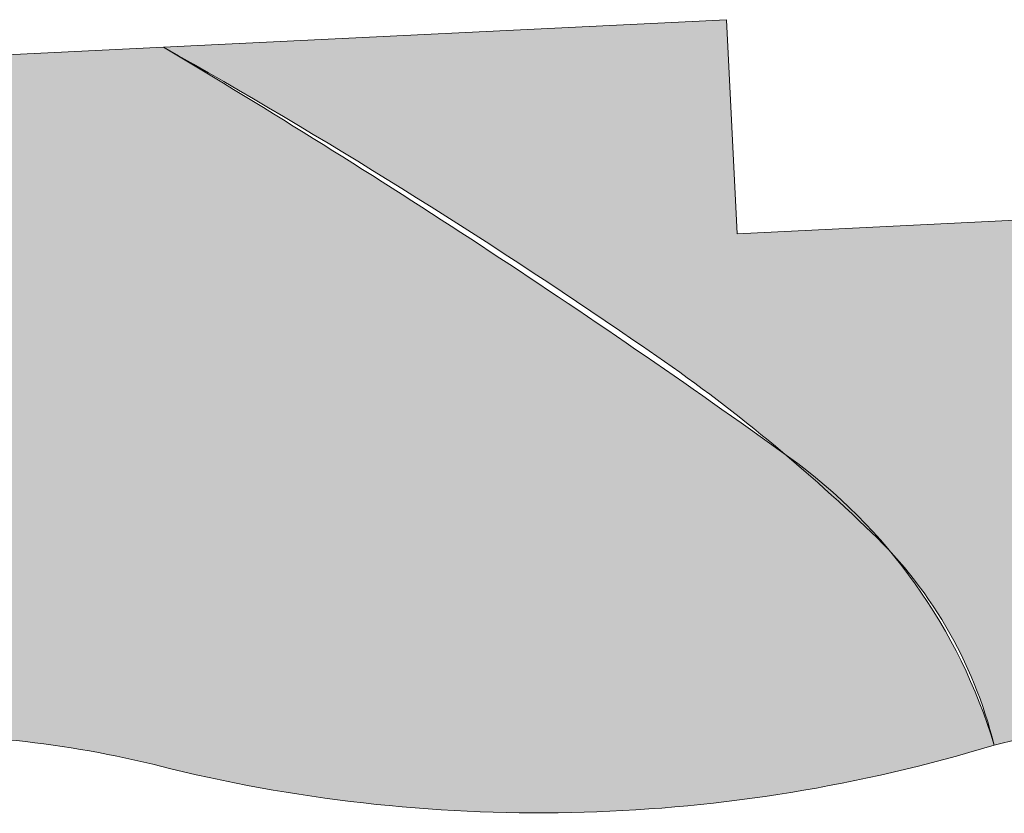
# Model space of a CAD drawing. Header units: metres. Extents: x 0 to 168310, y 0 to 462960.
# Tile 418 of 594: x 167458 to 167478, y 462708 to 462724. Entities that reach past the tile are written whole.
import ezdxf

# ---------------------------------------------------------------- set-up
doc = ezdxf.new("R2010")
doc.units = ezdxf.units.M
doc.header["$LTSCALE"] = 0.2
for name, color, linetype, lineweight in [('B_WE_GR_GRAS_BRM_RVA kruidenmengsel 2_B102-A', 141, 'Continuous', 18), ('B_WE_GR_GRAS_BRM_RVA kruidenmengsel 2_B102-G', 141, 'Continuous', 18), ('B_WE_GR_GRAS_BRM_RVA kruidenmengsel Barneveld_B116-A', 83, 'Continuous', 18), ('B_WE_GR_GRAS_BRM_RVA kruidenmengsel Barneveld_B116-G', 83, 'Continuous', 18)]:
    doc.layers.add(name, color=color, linetype=linetype, lineweight=lineweight)

msp = doc.modelspace()

# ---------------------------------------------------------------- hatches: boundary and pattern name
at = {"layer": 'B_WE_GR_GRAS_BRM_RVA kruidenmengsel 2_B102-A', "transparency": 33554687}
h = msp.add_hatch(color=256, dxfattribs=at)
h.dxf.hatch_style = 1
edge = h.paths.add_edge_path()
edge.add_line((167460.6274931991, 462723.4576361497), (167472.0339646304, 462724.0146414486))
edge.add_line((167472.0339646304, 462724.0146414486), (167472.2456449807, 462719.6798068))
edge.add_line((167472.2456449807, 462719.6798068), (167480.9102047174, 462720.1029179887))
edge.add_line((167480.9102047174, 462720.1029179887), (167484.1924396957, 462718.00916227))
edge.add_line((167484.1924396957, 462718.00916227), (167484.7302400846, 462718.8522344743))
edge.add_arc((167560.0685618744, 462840.8704973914), 143.4026471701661, 238.307374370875, 242.564379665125)
edge.add_arc((167493.5348048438, 462712.7089443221), 0.9999999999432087, -87.10276025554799, 62.56437966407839, ccw=False)
edge.add_arc((167497.8680518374, 462627.0877534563), 84.73077250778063, 92.89723974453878, 103.9432621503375)
edge.add_arc((167468.7799847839, 462707.1927509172), 8.928836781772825, 13.7956455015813, 47.19354900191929)
edge.add_arc((167450.7196892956, 462688.5675309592), 34.87074932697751, 46.21797605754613, 56.12600151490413)
edge.add_arc((167398.1442355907, 462612.5867161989), 127.2655427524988, 55.53970007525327, 60.59580127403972)
at = {"layer": 'B_WE_GR_GRAS_BRM_RVA kruidenmengsel Barneveld_B116-A', "transparency": 33554687}
h = msp.add_hatch(color=256, dxfattribs=at)
h.dxf.hatch_style = 1
edge = h.paths.add_edge_path()
edge.add_line((167454.0351729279, 462709.540912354), (167454.8478418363, 462709.517785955))
edge.add_arc((167455.4632338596, 462688.6015336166), 20.92530332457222, 75.29629278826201, 91.68525395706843, ccw=False)
edge.add_arc((167468.2341810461, 462739.5877201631), 31.63815822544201, 256.3623372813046, 286.9374473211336)
edge.add_arc((167466.7984703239, 462706.1306744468), 11.1205066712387, 16.6765978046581, 54.29452998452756)
edge.add_arc((167370.7389878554, 462572.4766871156), 175.7133755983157, 54.29452998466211, 59.231986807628)
edge.add_line((167460.6274931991, 462723.4576361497), (167445.3092812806, 462722.709611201))
edge.add_arc((167445.3580555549, 462721.7108013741), 1.000000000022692, 92.79566926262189, 211.856524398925)
edge.add_arc((167472.4822859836, 462738.5656055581), 32.93443753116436, 211.8565243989, 221.6280414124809)
edge.add_line((167447.864681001, 462716.687518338), (167454.0351729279, 462709.540912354))

# ---------------------------------------------------------------- linework, layer by layer
at = {"layer": 'B_WE_GR_GRAS_BRM_RVA kruidenmengsel 2_B102-G', "flags": 128}
msp.add_lwpolyline([(167460.6274931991, 462723.4576361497), (167472.0339646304, 462724.0146414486), (167472.2456449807, 462719.6798068), (167480.9102047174, 462720.1029179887), (167484.1924396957, 462718.00916227), (167484.7302400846, 462718.8522344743, 0.01857682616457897), (167493.9955564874, 462713.5964734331, -0.7650220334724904), (167493.5853496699, 462711.7102225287, 0.04823472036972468), (167477.4512461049, 462709.3219182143, 0.1467662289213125), (167474.8473428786, 462713.7434220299, 0.04325887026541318), (167470.1555424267, 462717.5195044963, 0.02206498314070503)], format="xyb", close=True, dxfattribs=at)
at = {"layer": 'B_WE_GR_GRAS_BRM_RVA kruidenmengsel Barneveld_B116-G', "flags": 128}
msp.add_lwpolyline([(167454.0351729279, 462709.540912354), (167454.8478418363, 462709.517785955, -0.07163247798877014), (167460.7745054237, 462708.8415611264, 0.1342062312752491), (167477.4512461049, 462709.3219182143, 0.1656293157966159), (167473.2886063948, 462715.1608351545, 0.02154705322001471), (167460.6274931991, 462723.4576361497), (167445.3092812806, 462722.709611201, 0.5718994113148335), (167444.5086831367, 462721.1830073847, 0.04266214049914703), (167447.864681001, 462716.687518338)], format="xyb", close=True, dxfattribs=at)

doc.saveas('drawing.dxf')
